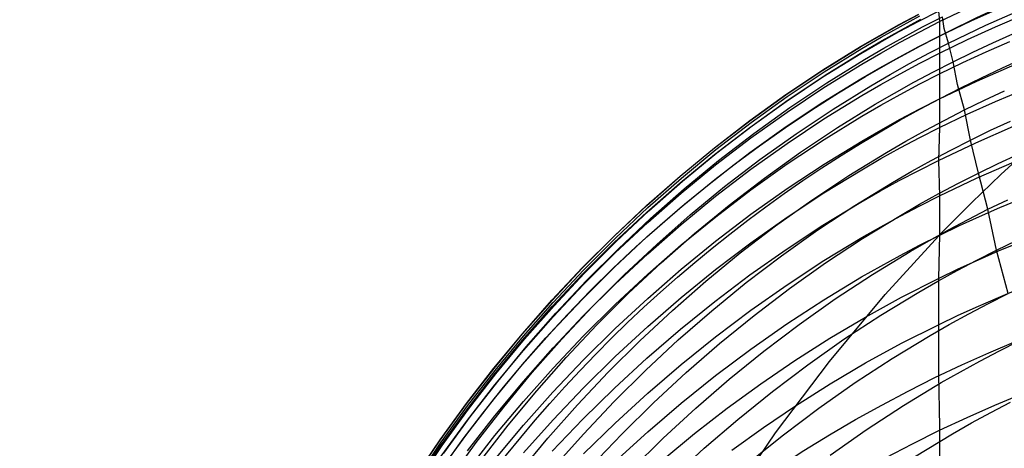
# Model space of a CAD drawing. Extents: x -383 to 1849, y -1185 to -529.
# Tile 595 of 656: x 395.17 to 405.98, y -919.49 to -914.79. Entities that reach past the tile are written whole.
import ezdxf

# ---------------------------------------------------------------- set-up
doc = ezdxf.new("R2010")
doc.units = 0
doc.layers.add('PREDEFINITO', color=7, linetype='CONTINUOUS')

msp = doc.modelspace()

# ---------------------------------------------------------------- linework, layer by layer
at = {"layer": 'PREDEFINITO'}
for p, q in [((405.044, -914.802, 579.97), (405.261, -914.691, 579.975)), ((405.261, -914.691, 579.975), (405.271, -914.807, 582.001)), ((405.271, -914.807, 582.001), (405.68, -914.61, 582.014)), ((405.619, -914.798, 584.048), (405.982, -914.636, 584.06)), ((405.782, -914.846, 565.829), (406.198, -914.663, 565.82)), ((404.827, -914.843, 577.872), (405.042, -914.728, 577.874)), ((404.828, -914.839, 575.815), (405.043, -914.724, 575.814)), ((404.829, -914.917, 579.965), (405.044, -914.802, 579.97)), ((404.842, -914.859, 573.986), (405.057, -914.744, 573.985)), ((404.854, -914.897, 571.968), (405.068, -914.781, 571.966)), ((405.055, -914.918, 581.994), (405.271, -914.807, 582.001)), ((405.086, -914.866, 569.918), (405.303, -914.754, 569.914)), ((405.261, -914.97, 584.034), (405.619, -914.798, 584.048)), ((405.271, -914.807, 582.001), (405.271, -915.153, 586.016)), ((405.322, -914.884, 567.875), (405.303, -914.754, 569.914)), ((405.887, -914.864, 586.044), (406.201, -914.73, 586.057)), ((404.615, -914.962, 577.87), (404.827, -914.843, 577.872)), ((404.616, -914.958, 575.816), (404.828, -914.839, 575.815)), ((404.617, -915.036, 579.96), (404.829, -914.917, 579.965)), ((404.63, -914.978, 573.987), (404.842, -914.859, 573.986)), ((404.641, -915.016, 571.97), (404.854, -914.897, 571.968)), ((404.84, -915.033, 581.987), (405.055, -914.918, 581.994)), ((404.872, -914.981, 569.921), (405.086, -914.866, 569.918)), ((405.372, -915.043, 565.839), (405.322, -914.884, 567.875)), ((405.372, -915.043, 565.839), (405.782, -914.846, 565.829)), ((405.578, -915.005, 586.031), (405.887, -914.864, 586.044)), ((404.404, -915.085, 577.868), (404.615, -914.962, 577.87)), ((404.405, -915.081, 575.816), (404.616, -914.958, 575.816)), ((404.406, -915.158, 579.954), (404.617, -915.036, 579.96)), ((404.419, -915.101, 573.988), (404.63, -914.978, 573.987)), ((404.43, -915.139, 571.972), (404.641, -915.016, 571.97)), ((404.627, -915.152, 581.979), (404.84, -915.033, 581.987)), ((404.659, -915.1, 569.925), (404.872, -914.981, 569.921)), ((405.045, -915.081, 584.025), (405.261, -914.97, 584.034)), ((405.271, -915.153, 586.016), (405.578, -915.005, 586.031)), ((405.785, -915.138, 588.053), (406.044, -915.025, 588.066)), ((405.856, -915.04, 563.793), (406.077, -914.941, 563.787)), ((403.989, -915.341, 577.864), (404.404, -915.085, 577.868)), ((403.991, -915.338, 575.818), (404.405, -915.081, 575.816)), ((404.005, -915.358, 573.989), (404.419, -915.101, 573.988)), ((404.016, -915.395, 571.977), (404.43, -915.139, 571.972)), ((404.449, -915.223, 569.928), (404.659, -915.1, 569.925)), ((404.83, -915.196, 584.015), (405.045, -915.081, 584.025)), ((405.156, -915.154, 565.845), (405.372, -915.043, 565.839)), ((405.421, -915.248, 563.806), (405.372, -915.043, 565.839)), ((405.421, -915.248, 563.806), (405.638, -915.142, 563.799)), ((405.527, -915.257, 588.039), (405.785, -915.138, 588.053)), ((405.638, -915.142, 563.799), (405.856, -915.04, 563.793)), ((403.992, -915.414, 579.942), (404.406, -915.158, 579.954)), ((404.034, -915.48, 569.935), (404.449, -915.223, 569.928)), ((404.417, -915.274, 581.97), (404.627, -915.152, 581.979)), ((404.617, -915.314, 584.005), (404.83, -915.196, 584.015)), ((404.941, -915.269, 565.851), (405.156, -915.154, 565.845)), ((405.055, -915.264, 586.005), (405.271, -915.153, 586.016)), ((405.204, -915.359, 563.813), (405.421, -915.248, 563.806)), ((405.271, -915.153, 586.016), (405.273, -915.381, 588.024)), ((405.468, -915.498, 561.779), (405.421, -915.248, 563.806)), ((403.584, -915.612, 577.858), (403.989, -915.341, 577.864)), ((403.585, -915.609, 575.819), (403.991, -915.338, 575.818)), ((403.599, -915.629, 573.99), (404.005, -915.358, 573.989)), ((404.002, -915.53, 581.953), (404.417, -915.274, 581.97)), ((404.407, -915.437, 583.994), (404.617, -915.314, 584.005)), ((404.728, -915.388, 565.857), (404.941, -915.269, 565.851)), ((404.84, -915.379, 585.993), (405.055, -915.264, 586.005)), ((404.989, -915.474, 563.82), (405.204, -915.359, 563.813)), ((405.273, -915.381, 588.024), (405.527, -915.257, 588.039)), ((405.682, -915.46, 590.076), (406.097, -915.278, 590.101)), ((403.586, -915.685, 579.929), (403.992, -915.414, 579.942)), ((403.61, -915.667, 571.981), (404.016, -915.395, 571.977)), ((403.992, -915.692, 583.972), (404.407, -915.437, 583.994)), ((404.518, -915.511, 565.864), (404.728, -915.388, 565.857)), ((404.628, -915.498, 585.981), (404.84, -915.379, 585.993)), ((405.056, -915.492, 588.011), (405.273, -915.381, 588.024)), ((405.273, -915.381, 588.024), (405.273, -915.655, 590.049)), ((405.273, -915.655, 590.049), (405.682, -915.46, 590.076)), ((403.597, -915.8, 581.933), (404.002, -915.53, 581.953)), ((403.628, -915.751, 569.943), (404.034, -915.48, 569.935)), ((404.103, -915.767, 565.877), (404.518, -915.511, 565.864)), ((404.417, -915.62, 585.969), (404.628, -915.498, 585.981)), ((404.777, -915.593, 563.827), (404.989, -915.474, 563.82)), ((404.841, -915.607, 587.997), (405.056, -915.492, 588.011)), ((405.545, -915.777, 559.756), (405.468, -915.498, 561.779)), ((405.764, -915.671, 559.747), (405.985, -915.568, 559.739)), ((405.887, -915.684, 592.104), (406.2, -915.551, 592.125)), ((403.187, -915.896, 577.852), (403.584, -915.612, 577.858)), ((403.188, -915.894, 575.819), (403.585, -915.609, 575.819)), ((403.189, -915.969, 579.914), (403.586, -915.685, 579.929)), ((403.202, -915.915, 573.991), (403.599, -915.629, 573.99)), ((403.213, -915.952, 571.985), (403.61, -915.667, 571.981)), ((404.003, -915.875, 585.942), (404.417, -915.62, 585.969)), ((404.566, -915.715, 563.835), (404.777, -915.593, 563.827)), ((404.629, -915.725, 587.983), (404.841, -915.607, 587.997)), ((405.056, -915.766, 590.034), (405.273, -915.655, 590.049)), ((405.273, -915.655, 590.049), (405.271, -915.971, 592.058)), ((405.545, -915.777, 559.756), (405.764, -915.671, 559.747)), ((405.577, -915.824, 592.082), (405.887, -915.684, 592.104)), ((403.232, -916.036, 569.951), (403.628, -915.751, 569.943)), ((403.587, -915.961, 583.948), (403.992, -915.692, 583.972)), ((403.697, -916.038, 565.892), (404.103, -915.767, 565.877)), ((404.151, -915.971, 563.852), (404.566, -915.715, 563.835)), ((404.418, -915.847, 587.968), (404.629, -915.725, 587.983)), ((404.841, -915.88, 590.017), (405.056, -915.766, 590.034)), ((405.329, -915.888, 559.765), (405.545, -915.777, 559.756)), ((405.612, -916.108, 557.74), (405.545, -915.777, 559.756)), ((402.8, -916.194, 577.845), (403.187, -915.896, 577.852)), ((402.801, -916.192, 575.819), (403.188, -915.894, 575.819)), ((403.2, -916.084, 581.913), (403.597, -915.8, 581.933)), ((403.597, -916.145, 585.913), (404.003, -915.875, 585.942)), ((404.004, -916.102, 587.936), (404.418, -915.847, 587.968)), ((404.629, -915.998, 590), (404.841, -915.88, 590.017)), ((405.114, -916.003, 559.775), (405.329, -915.888, 559.765)), ((405.271, -915.971, 592.058), (405.577, -915.824, 592.082)), ((405.83, -916.001, 557.73), (406.051, -915.899, 557.721)), ((402.802, -916.266, 579.899), (403.189, -915.969, 579.914)), ((402.815, -916.213, 573.991), (403.202, -915.915, 573.991)), ((402.825, -916.25, 571.988), (403.213, -915.952, 571.985)), ((403.19, -916.245, 583.922), (403.587, -915.961, 583.948)), ((403.745, -916.241, 563.87), (404.151, -915.971, 563.852)), ((404.418, -916.119, 589.983), (404.629, -915.998, 590)), ((404.901, -916.121, 559.785), (405.114, -916.003, 559.775)), ((405.055, -916.081, 592.04), (405.271, -915.971, 592.058)), ((405.271, -915.971, 592.058), (405.26, -916.332, 594.05)), ((405.612, -916.108, 557.74), (405.83, -916.001, 557.73)), ((405.669, -916.138, 594.085), (406.084, -915.957, 594.118)), ((402.813, -916.381, 581.89), (403.2, -916.084, 581.913)), ((402.844, -916.334, 569.959), (403.232, -916.036, 569.951)), ((403.3, -916.322, 565.907), (403.697, -916.038, 565.892)), ((403.598, -916.371, 587.901), (404.004, -916.102, 587.936)), ((404.004, -916.373, 589.946), (404.418, -916.119, 589.983)), ((404.84, -916.195, 592.022), (405.055, -916.081, 592.04)), ((405.395, -916.218, 557.75), (405.612, -916.108, 557.74)), ((405.698, -916.472, 555.732), (405.612, -916.108, 557.74)), ((402.422, -916.504, 577.838), (402.8, -916.194, 577.845)), ((402.423, -916.503, 575.818), (402.801, -916.192, 575.819)), ((402.437, -916.525, 573.991), (402.815, -916.213, 573.991)), ((403.2, -916.429, 585.882), (403.597, -916.145, 585.913)), ((404.628, -916.312, 592.002), (404.84, -916.195, 592.022)), ((404.69, -916.243, 559.796), (404.901, -916.121, 559.785)), ((405.18, -916.333, 557.761), (405.395, -916.218, 557.75)), ((405.26, -916.332, 594.05), (405.669, -916.138, 594.085)), ((405.945, -916.485, 596.443), (406.267, -916.191, 595.699)), ((402.425, -916.577, 579.882), (402.802, -916.266, 579.899)), ((402.448, -916.561, 571.992), (402.825, -916.25, 571.988)), ((402.467, -916.645, 569.968), (402.844, -916.334, 569.959)), ((402.803, -916.541, 583.894), (403.19, -916.245, 583.922)), ((402.912, -916.62, 565.923), (403.3, -916.322, 565.907)), ((403.348, -916.525, 563.889), (403.745, -916.241, 563.87)), ((404.276, -916.499, 559.819), (404.69, -916.243, 559.796)), ((404.417, -916.434, 591.982), (404.628, -916.312, 592.002)), ((404.967, -916.451, 557.773), (405.18, -916.333, 557.761)), ((405.044, -916.441, 594.03), (405.26, -916.332, 594.05)), ((405.26, -916.332, 594.05), (405.272, -916.721, 596.03)), ((405.917, -916.365, 555.722), (406.138, -916.263, 555.712)), ((402.435, -916.691, 581.867), (402.813, -916.381, 581.89)), ((402.813, -916.725, 585.849), (403.2, -916.429, 585.882)), ((403.201, -916.654, 587.865), (403.598, -916.371, 587.901)), ((403.598, -916.642, 589.906), (404.004, -916.373, 589.946)), ((404.003, -916.687, 591.939), (404.417, -916.434, 591.982)), ((404.829, -916.554, 594.009), (405.044, -916.441, 594.03)), ((405.679, -916.528, 596.069), (406.093, -916.349, 596.105)), ((405.698, -916.472, 555.732), (405.917, -916.365, 555.722)), ((402.055, -916.827, 577.829), (402.422, -916.504, 577.838)), ((402.056, -916.827, 575.818), (402.423, -916.503, 575.818)), ((402.07, -916.849, 573.99), (402.437, -916.525, 573.991)), ((402.425, -916.851, 583.865), (402.803, -916.541, 583.894)), ((402.96, -916.823, 563.909), (403.348, -916.525, 563.889)), ((403.869, -916.768, 559.844), (404.276, -916.499, 559.819)), ((404.756, -916.573, 557.785), (404.967, -916.451, 557.773)), ((405.272, -916.721, 596.03), (405.679, -916.528, 596.069)), ((405.481, -916.582, 555.744), (405.698, -916.472, 555.732)), ((405.625, -916.794, 597.18), (405.945, -916.485, 596.443)), ((405.804, -916.869, 553.731), (405.698, -916.472, 555.732)), ((402.057, -916.899, 579.864), (402.425, -916.577, 579.882)), ((402.08, -916.885, 571.996), (402.448, -916.561, 571.992)), ((402.099, -916.969, 569.976), (402.467, -916.645, 569.968)), ((402.534, -916.931, 565.94), (402.912, -916.62, 565.923)), ((402.814, -916.95, 587.826), (403.201, -916.654, 587.865)), ((403.201, -916.924, 589.863), (403.598, -916.642, 589.906)), ((404.341, -916.827, 557.811), (404.756, -916.573, 557.785)), ((404.617, -916.671, 593.987), (404.829, -916.554, 594.009)), ((405.266, -916.696, 555.756), (405.481, -916.582, 555.744)), ((402.068, -917.014, 581.842), (402.435, -916.691, 581.867)), ((402.435, -917.035, 585.814), (402.813, -916.725, 585.849)), ((403.472, -917.051, 559.87), (403.869, -916.768, 559.844)), ((403.597, -916.955, 591.894), (404.003, -916.687, 591.939)), ((404.406, -916.792, 593.965), (404.617, -916.671, 593.987)), ((405.053, -916.814, 555.769), (405.266, -916.696, 555.756)), ((405.055, -916.83, 596.007), (405.272, -916.721, 596.03)), ((405.272, -916.721, 596.03), (405.272, -917.151, 597.987)), ((405.804, -916.869, 553.731), (406.023, -916.763, 553.719)), ((405.933, -916.849, 598.061), (406.157, -916.756, 598.082)), ((401.698, -917.163, 577.82), (402.055, -916.827, 577.829)), ((401.699, -917.163, 575.816), (402.056, -916.827, 575.818)), ((401.712, -917.185, 573.99), (402.07, -916.849, 573.99)), ((402.058, -917.172, 583.834), (402.425, -916.851, 583.865)), ((402.582, -917.133, 563.931), (402.96, -916.823, 563.909)), ((403.935, -917.096, 557.839), (404.341, -916.827, 557.811)), ((403.992, -917.044, 593.917), (404.406, -916.792, 593.965)), ((404.84, -916.943, 595.984), (405.055, -916.83, 596.007)), ((404.842, -916.936, 555.783), (405.053, -916.814, 555.769)), ((405.306, -917.117, 597.911), (405.625, -916.794, 597.18)), ((405.587, -916.979, 553.744), (405.804, -916.869, 553.731)), ((405.711, -916.947, 598.04), (405.933, -916.849, 598.061)), ((405.899, -917.317, 551.74), (405.804, -916.869, 553.731)), ((401.7, -917.234, 579.845), (402.057, -916.899, 579.864)), ((401.722, -917.221, 572), (402.08, -916.885, 571.996)), ((401.742, -917.305, 569.985), (402.099, -916.969, 569.976)), ((402.166, -917.254, 565.959), (402.534, -916.931, 565.94)), ((402.436, -917.259, 587.786), (402.814, -916.95, 587.826)), ((402.813, -917.219, 589.818), (403.201, -916.924, 589.863)), ((403.2, -917.236, 591.846), (403.597, -916.955, 591.894)), ((404.427, -917.19, 555.812), (404.842, -916.936, 555.783)), ((404.628, -917.06, 595.96), (404.84, -916.943, 595.984)), ((405.372, -917.093, 553.757), (405.587, -916.979, 553.744)), ((405.491, -917.048, 598.017), (405.711, -916.947, 598.04)), ((401.71, -917.348, 581.815), (402.068, -917.014, 581.842)), ((402.068, -917.357, 585.777), (402.435, -917.035, 585.814)), ((403.084, -917.348, 559.899), (403.472, -917.051, 559.87)), ((403.587, -917.31, 593.866), (403.992, -917.044, 593.917)), ((404.417, -917.18, 595.935), (404.628, -917.06, 595.96)), ((405.16, -917.21, 553.771), (405.372, -917.093, 553.757)), ((405.269, -917.155, 597.994), (405.491, -917.048, 598.017)), ((401.351, -917.509, 577.811), (401.698, -917.163, 577.82)), ((401.352, -917.51, 575.815), (401.699, -917.163, 575.816)), ((401.366, -917.532, 573.989), (401.712, -917.185, 573.99)), ((401.701, -917.506, 583.802), (402.058, -917.172, 583.834)), ((402.214, -917.456, 563.953), (402.582, -917.133, 563.931)), ((403.537, -917.379, 557.87), (403.935, -917.096, 557.839)), ((404.003, -917.432, 595.882), (404.417, -917.18, 595.935)), ((404.021, -917.458, 555.843), (404.427, -917.19, 555.812)), ((404.675, -917.803, 599.353), (405.306, -917.117, 597.911)), ((405.053, -917.263, 597.969), (405.269, -917.155, 597.994)), ((405.272, -917.151, 597.987), (405.26, -917.628, 599.945)), ((401.353, -917.58, 579.825), (401.7, -917.234, 579.845)), ((401.375, -917.569, 572.004), (401.722, -917.221, 572)), ((401.395, -917.652, 569.994), (401.742, -917.305, 569.985)), ((401.808, -917.589, 565.977), (402.166, -917.254, 565.959)), ((402.069, -917.58, 587.743), (402.436, -917.259, 587.786)), ((402.435, -917.526, 589.771), (402.813, -917.219, 589.818)), ((402.813, -917.53, 591.794), (403.2, -917.236, 591.846)), ((404.838, -917.376, 597.944), (405.053, -917.263, 597.969)), ((404.949, -917.332, 553.786), (405.16, -917.21, 553.771)), ((405.899, -917.317, 551.74), (406.118, -917.211, 551.727)), ((405.921, -917.326, 600.019), (406.145, -917.233, 600.041)), ((401.364, -917.694, 581.787), (401.71, -917.348, 581.815)), ((401.71, -917.691, 585.739), (402.068, -917.357, 585.777)), ((402.706, -917.657, 559.929), (403.084, -917.348, 559.899)), ((403.15, -917.674, 557.902), (403.537, -917.379, 557.87)), ((403.19, -917.589, 593.812), (403.587, -917.31, 593.866)), ((404.534, -917.585, 553.818), (404.949, -917.332, 553.786)), ((404.626, -917.492, 597.917), (404.838, -917.376, 597.944)), ((405.682, -917.426, 551.754), (405.899, -917.317, 551.74)), ((405.699, -917.423, 599.995), (405.921, -917.326, 600.019)), ((406.025, -917.794, 549.759), (405.899, -917.317, 551.74)), ((401.016, -917.867, 577.8), (401.351, -917.509, 577.811)), ((401.017, -917.869, 575.812), (401.352, -917.51, 575.815)), ((401.354, -917.851, 583.768), (401.701, -917.506, 583.802)), ((401.856, -917.791, 563.977), (402.214, -917.456, 563.953)), ((403.597, -917.697, 595.825), (404.003, -917.432, 595.882)), ((403.623, -917.74, 555.877), (404.021, -917.458, 555.843)), ((404.415, -917.612, 597.89), (404.626, -917.492, 597.917)), ((405.26, -917.628, 599.945), (405.478, -917.524, 599.971)), ((405.467, -917.54, 551.769), (405.682, -917.426, 551.754)), ((405.478, -917.524, 599.971), (405.699, -917.423, 599.995)), ((401.018, -917.938, 579.804), (401.353, -917.58, 579.825)), ((401.03, -917.891, 573.987), (401.366, -917.532, 573.989)), ((401.039, -917.928, 572.007), (401.375, -917.569, 572.004)), ((401.461, -917.936, 565.997), (401.808, -917.589, 565.977)), ((401.711, -917.913, 587.698), (402.069, -917.58, 587.743)), ((402.068, -917.847, 589.722), (402.435, -917.526, 589.771)), ((402.435, -917.837, 591.741), (402.813, -917.53, 591.794)), ((402.803, -917.882, 593.755), (403.19, -917.589, 593.812)), ((404.001, -917.862, 597.832), (404.415, -917.612, 597.89)), ((404.127, -917.852, 553.853), (404.534, -917.585, 553.818)), ((404.856, -917.834, 599.895), (405.26, -917.628, 599.945)), ((405.254, -917.657, 551.784), (405.467, -917.54, 551.769)), ((405.26, -917.628, 599.945), (405.259, -918.136, 601.888)), ((401.028, -918.051, 581.759), (401.364, -917.694, 581.787)), ((401.059, -918.011, 570.004), (401.395, -917.652, 569.994)), ((401.364, -918.036, 585.699), (401.71, -917.691, 585.739)), ((402.338, -917.979, 559.961), (402.706, -917.657, 559.929)), ((402.771, -917.983, 557.937), (403.15, -917.674, 557.902)), ((403.201, -917.976, 595.766), (403.597, -917.697, 595.825)), ((403.235, -918.035, 555.914), (403.623, -917.74, 555.877)), ((405.044, -917.778, 551.801), (405.254, -917.657, 551.784)), ((401.509, -918.137, 564.002), (401.856, -917.791, 563.977)), ((401.71, -918.179, 589.67), (402.068, -917.847, 589.722)), ((402.068, -918.156, 591.684), (402.435, -917.837, 591.741)), ((404.062, -918.54, 600.77), (404.675, -917.803, 599.353)), ((404.459, -918.052, 599.84), (404.856, -917.834, 599.895)), ((404.628, -918.031, 551.836), (405.044, -917.778, 551.801)), ((405.698, -917.932, 601.942), (405.92, -917.836, 601.967)), ((405.808, -917.903, 549.774), (406.025, -917.794, 549.759)), ((405.92, -917.836, 601.967), (406.144, -917.743, 601.991)), ((400.692, -918.235, 577.789), (401.016, -917.867, 577.8)), ((400.692, -918.238, 575.81), (401.017, -917.869, 575.812)), ((400.694, -918.306, 579.782), (401.018, -917.938, 579.804)), ((400.705, -918.261, 573.986), (401.03, -917.891, 573.987)), ((400.715, -918.297, 572.011), (401.039, -917.928, 572.007)), ((401.019, -918.207, 583.732), (401.354, -917.851, 583.768)), ((401.125, -918.294, 566.017), (401.461, -917.936, 565.997)), ((401.364, -918.258, 587.651), (401.711, -917.913, 587.698)), ((402.426, -918.187, 593.695), (402.803, -917.882, 593.755)), ((403.595, -918.127, 597.77), (404.001, -917.862, 597.832)), ((403.729, -918.133, 553.891), (404.127, -917.852, 553.853)), ((405.477, -918.032, 601.916), (405.698, -917.932, 601.942)), ((405.592, -918.016, 549.79), (405.808, -917.903, 549.774)), ((400.703, -918.419, 581.728), (401.028, -918.051, 581.759)), ((400.734, -918.38, 570.013), (401.059, -918.011, 570.004)), ((401.028, -918.392, 585.657), (401.364, -918.036, 585.699)), ((401.98, -918.313, 559.995), (402.338, -917.979, 559.961)), ((402.403, -918.304, 557.973), (402.771, -917.983, 557.937)), ((402.813, -918.268, 595.703), (403.201, -917.976, 595.766)), ((402.857, -918.342, 555.952), (403.235, -918.035, 555.914)), ((404.068, -918.284, 599.782), (404.459, -918.052, 599.84)), ((404.222, -918.297, 551.874), (404.628, -918.031, 551.836)), ((405.259, -918.136, 601.888), (405.477, -918.032, 601.916)), ((405.379, -918.133, 549.806), (405.592, -918.016, 549.79)), ((401.173, -918.495, 564.028), (401.509, -918.137, 564.002)), ((401.71, -918.486, 591.626), (402.068, -918.156, 591.684)), ((403.199, -918.404, 597.705), (403.595, -918.127, 597.77)), ((403.341, -918.427, 553.931), (403.729, -918.133, 553.891)), ((404.856, -918.34, 601.834), (405.259, -918.136, 601.888)), ((405.168, -918.254, 549.824), (405.379, -918.133, 549.806)), ((405.259, -918.136, 601.888), (405.26, -918.681, 603.822)), ((400.379, -918.614, 577.777), (400.692, -918.235, 577.789)), ((400.38, -918.617, 575.807), (400.692, -918.238, 575.81)), ((400.392, -918.64, 573.984), (400.705, -918.261, 573.986)), ((400.694, -918.574, 583.695), (401.019, -918.207, 583.732)), ((401.028, -918.613, 587.603), (401.364, -918.258, 587.651)), ((401.363, -918.522, 589.616), (401.71, -918.179, 589.67)), ((402.058, -918.504, 593.632), (402.426, -918.187, 593.695)), ((402.436, -918.572, 595.636), (402.813, -918.268, 595.703)), ((404.752, -918.506, 549.862), (405.168, -918.254, 549.824)), ((400.381, -918.684, 579.759), (400.694, -918.306, 579.782)), ((400.401, -918.677, 572.014), (400.715, -918.297, 572.011)), ((400.421, -918.76, 570.023), (400.734, -918.38, 570.013)), ((400.8, -918.663, 566.038), (401.125, -918.294, 566.017)), ((401.633, -918.658, 560.03), (401.98, -918.313, 559.995)), ((402.046, -918.637, 558.012), (402.403, -918.304, 557.973)), ((402.488, -918.663, 555.994), (402.857, -918.342, 555.952)), ((403.684, -918.528, 599.72), (404.068, -918.284, 599.782)), ((403.824, -918.577, 551.915), (404.222, -918.297, 551.874)), ((404.46, -918.557, 601.775), (404.856, -918.34, 601.834)), ((405.931, -918.423, 547.804), (406.148, -918.314, 547.788)), ((400.39, -918.796, 581.697), (400.703, -918.419, 581.728)), ((400.703, -918.759, 585.614), (401.028, -918.392, 585.657)), ((400.848, -918.863, 564.055), (401.173, -918.495, 564.028)), ((401.364, -918.829, 591.564), (401.71, -918.486, 591.626)), ((402.812, -918.695, 597.636), (403.199, -918.404, 597.705)), ((402.963, -918.734, 553.974), (403.341, -918.427, 553.931)), ((405.716, -918.536, 547.821), (405.931, -918.423, 547.804)), ((400.381, -918.951, 583.657), (400.694, -918.574, 583.695)), ((401.027, -918.876, 589.56), (401.363, -918.522, 589.616)), ((401.701, -918.833, 593.566), (402.058, -918.504, 593.632)), ((402.068, -918.889, 595.567), (402.436, -918.572, 595.636)), ((403.309, -918.785, 599.655), (403.684, -918.528, 599.72)), ((403.436, -918.87, 551.959), (403.824, -918.577, 551.915)), ((403.472, -919.324, 602.162), (404.062, -918.54, 600.77)), ((404.071, -918.786, 601.713), (404.46, -918.557, 601.775)), ((404.345, -918.772, 549.904), (404.752, -918.506, 549.862)), ((405.503, -918.653, 547.839), (405.716, -918.536, 547.821)), ((400.078, -919.002, 577.765), (400.379, -918.614, 577.777)), ((400.079, -919.006, 575.804), (400.38, -918.617, 575.807)), ((400.08, -919.071, 579.735), (400.381, -918.684, 579.759)), ((400.09, -919.029, 573.981), (400.392, -918.64, 573.984)), ((400.1, -919.066, 572.018), (400.401, -918.677, 572.014)), ((400.487, -919.041, 566.06), (400.8, -918.663, 566.038)), ((400.704, -918.979, 587.552), (401.028, -918.613, 587.603)), ((401.297, -919.015, 560.067), (401.633, -918.658, 560.03)), ((401.698, -918.981, 558.052), (402.046, -918.637, 558.012)), ((402.13, -918.995, 556.037), (402.488, -918.663, 555.994)), ((402.434, -918.998, 597.564), (402.812, -918.695, 597.636)), ((405.26, -918.681, 603.822), (405.272, -919.259, 605.748)), ((405.291, -918.773, 547.858), (405.503, -918.653, 547.839)), ((400.089, -919.184, 581.665), (400.39, -918.796, 581.697)), ((400.119, -919.149, 570.033), (400.421, -918.76, 570.023)), ((400.39, -919.136, 585.569), (400.703, -918.759, 585.614)), ((402.594, -919.053, 554.02), (402.963, -918.734, 553.974)), ((402.941, -919.052, 599.586), (403.309, -918.785, 599.655)), ((403.69, -919.027, 601.647), (404.071, -918.786, 601.713)), ((403.947, -919.052, 549.949), (404.345, -918.772, 549.904)), ((404.875, -919.025, 547.899), (405.291, -918.773, 547.858)), ((400.534, -919.241, 564.083), (400.848, -918.863, 564.055)), ((400.702, -919.241, 589.502), (401.027, -918.876, 589.56)), ((401.028, -919.182, 591.501), (401.364, -918.829, 591.564)), ((401.355, -919.173, 593.498), (401.701, -918.833, 593.566)), ((401.711, -919.217, 595.495), (402.068, -918.889, 595.567)), ((403.057, -919.176, 552.007), (403.436, -918.87, 551.959)), ((399.789, -919.4, 577.752), (400.078, -919.002, 577.765)), ((399.79, -919.405, 575.8), (400.079, -919.006, 575.804)), ((399.801, -919.428, 573.979), (400.09, -919.029, 573.981)), ((400.08, -919.338, 583.618), (400.381, -918.951, 583.657)), ((400.39, -919.355, 587.5), (400.704, -918.979, 587.552)), ((400.971, -919.381, 560.105), (401.297, -919.015, 560.067)), ((401.362, -919.337, 558.094), (401.698, -918.981, 558.052)), ((401.783, -919.338, 556.082), (402.13, -918.995, 556.037)), ((402.067, -919.313, 597.488), (402.434, -918.998, 597.564)), ((403.337, -919.266, 601.581), (403.69, -919.027, 601.647)), ((404.468, -919.29, 547.944), (404.875, -919.025, 547.899)), ((405.837, -919.1, 545.864), (406.052, -918.987, 545.846)), ((399.791, -919.468, 579.71), (400.08, -919.071, 579.735)), ((399.811, -919.465, 572.021), (400.1, -919.066, 572.018)), ((400.088, -919.523, 585.523), (400.39, -919.136, 585.569)), ((400.185, -919.43, 566.083), (400.487, -919.041, 566.06)), ((402.236, -919.383, 554.068), (402.594, -919.053, 554.02)), ((402.582, -919.331, 599.514), (402.941, -919.052, 599.586)), ((403.558, -919.345, 549.997), (403.947, -919.052, 549.949)), ((405.624, -919.216, 545.884), (405.837, -919.1, 545.864)), ((399.799, -919.58, 581.631), (400.089, -919.184, 581.665)), ((399.83, -919.547, 570.043), (400.119, -919.149, 570.033)), ((400.233, -919.629, 564.111), (400.534, -919.241, 564.083)), ((400.389, -919.616, 589.442), (400.702, -919.241, 589.502)), ((400.703, -919.545, 591.435), (401.028, -919.182, 591.501)), ((401.019, -919.524, 593.427), (401.355, -919.173, 593.498)), ((401.364, -919.556, 595.42), (401.711, -919.217, 595.495)), ((402.689, -919.494, 552.057), (403.057, -919.176, 552.007)), ((405.413, -919.336, 545.904), (405.624, -919.216, 545.884)), ((399.792, -919.733, 583.577), (400.08, -919.338, 583.618)), ((400.089, -919.741, 587.446), (400.39, -919.355, 587.5)), ((401.037, -919.702, 558.138), (401.362, -919.337, 558.094)), ((401.446, -919.692, 556.13), (401.783, -919.338, 556.082)), ((401.709, -919.64, 597.41), (402.067, -919.313, 597.488)), ((402.232, -919.621, 599.439), (402.582, -919.331, 599.514)), ((402.907, -920.154, 603.528), (403.472, -919.324, 602.162)), ((402.992, -919.514, 601.512), (403.337, -919.266, 601.581)), ((403.179, -919.65, 550.049), (403.558, -919.345, 549.997)), ((404.07, -919.569, 547.993), (404.468, -919.29, 547.944)), ((404.997, -919.587, 545.948), (405.413, -919.336, 545.904)), ((405.272, -919.259, 605.748), (405.273, -919.881, 607.662)), ((399.513, -919.806, 577.738), (399.789, -919.4, 577.752)), ((399.513, -919.812, 575.796), (399.79, -919.405, 575.8)), ((399.515, -919.874, 579.684), (399.791, -919.468, 579.71)), ((399.524, -919.836, 573.976), (399.801, -919.428, 573.979)), ((399.534, -919.872, 572.025), (399.811, -919.465, 572.021)), ((399.896, -919.828, 566.106), (400.185, -919.43, 566.083)), ((400.658, -919.758, 560.145), (400.971, -919.381, 560.105)), ((401.888, -919.726, 554.119), (402.236, -919.383, 554.068)), ((402.33, -919.824, 552.11), (402.689, -919.494, 552.057))]:
    msp.add_line(p, q, dxfattribs=at)
at = {"layer": 'PREDEFINITO', "extrusion": (0.001264, -0.042708, -0.999087)}
msp.add_arc((384.452, 963.522, -527.771), 14.997, 125.1953, 297.2997, dxfattribs=at)
at = {"layer": 'PREDEFINITO', "extrusion": (0.015277, -0.101694, -0.994698)}
msp.add_arc((269.672, 1032.518, -459.505), 14.997, 132.055, 314.6366, dxfattribs=at)
at = {"layer": 'PREDEFINITO', "extrusion": (-0.016833, 0.307513, -0.951395)}
msp.add_arc((-360.475, -721.565, -863.801), 14.979, 55.839, 295.273, dxfattribs=at)
at = {"layer": 'PREDEFINITO', "extrusion": (-0.016807, 0.326121, -0.945179)}
msp.add_arc((-363.491, -703.348, -879.141), 14.974, 51.6841, 297.6499, dxfattribs=at)

doc.saveas('drawing.dxf')
